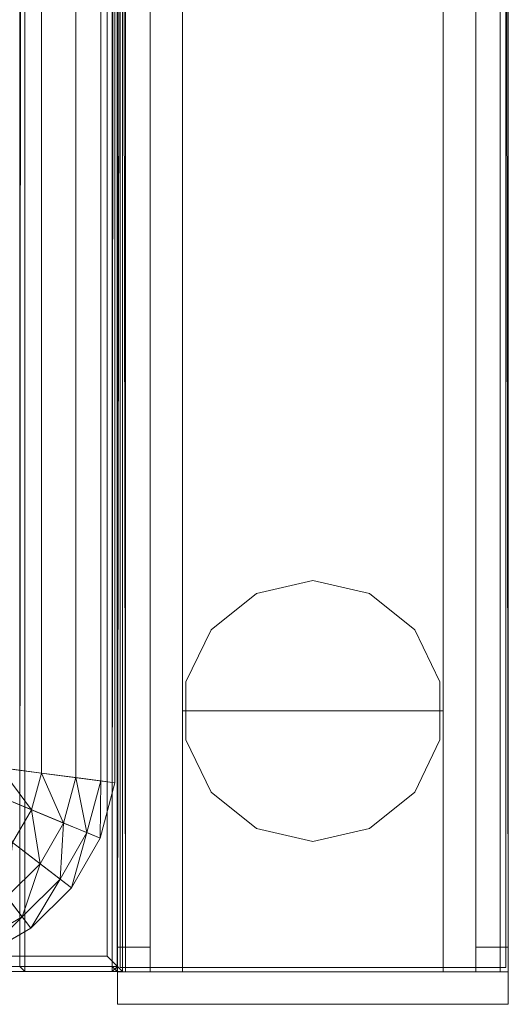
# Model space of a CAD drawing. Header units: inches. Extents: x 813 to 1305, y 19 to 194.
# Tile 477 of 656: x 1300.69 to 1304.44, y 19.48 to 27.03. Entities that reach past the tile are written whole.
import ezdxf

# ---------------------------------------------------------------- set-up
doc = ezdxf.new("R2010")
doc.units = ezdxf.units.IN
doc.header["$MEASUREMENT"] = 0
for name, color, linetype, true_color in [('CET color Grey2', 7, 'Continuous', 0x060606), ('CET color Grey59', 7, 'Continuous', 0x959796), ('CET color Grey80', 7, 'Continuous', 0xcbcdcc), ('CET color Grey98', 7, 'Continuous', 0xfafafa), ('CET color NavajoWhite4', 7, 'Continuous', 0x81775f)]:
    doc.layers.add(name, color=color, linetype=linetype, true_color=true_color)
doc.layers.add('CET Default', color=7, linetype='Continuous')

# ---------------------------------------------------------------- blocks, each defined once
blk = doc.blocks.new('*C210')
at = {"layer": 'CET color Grey98', "linetype": 'Continuous', "lineweight": 0}
for points, invisible_edges in [([(0, 3, 49.5), (0.25, 3, 49.5), (0, 3, 0.5), (0, 3, 49.5)], 2), ([(0.25, 3, 49.5), (0.25, 3, 0.5), (0, 3, 0.5), (0.25, 3, 49.5)], 4), ([(0, 0, 49.5), (0, 3, 49.5), (0, 0, 0.5), (0, 0, 49.5)], 2), ([(0, 3, 49.5), (0, 3, 0.5), (0, 0, 0.5), (0, 3, 49.5)], 4), ([(0, 0, 0.5), (0.25, 3, 0.5), (0.25, 0, 0.5), (0, 0, 0.5)], 9), ([(0, 0, 0.5), (0, 3, 0.5), (0.25, 3, 0.5), (0, 0, 0.5)], 4), ([(0.25, 3, 49.5), (0, 3, 49.5), (0, 0, 49.5), (0.25, 3, 49.5)], 4), ([(0.25, 0, 49.5), (0.25, 3, 49.5), (0, 0, 49.5), (0.25, 0, 49.5)], 2), ([(0.25, 3, 49.5), (0.25, 0, 49.5), (0.25, 3, 0.5), (0.25, 3, 49.5)], 2), ([(0.25, 0, 49.5), (0.25, 0, 0.5), (0.25, 3, 0.5), (0.25, 0, 49.5)], 4), ([(0.25, 0, 49.5), (0, 0, 49.5), (0.25, 0, 0.5), (0.25, 0, 49.5)], 2), ([(0, 0, 49.5), (0, 0, 0.5), (0.25, 0, 0.5), (0, 0, 49.5)], 4)]:
    blk.add_3dface(points, dxfattribs=dict(at, invisible_edges=invisible_edges))
blk = doc.blocks.new('*C212')
at = {"layer": 'CET Default', "linetype": 'Continuous', "lineweight": 0, "rotation": 269.9999999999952}
blk.add_blockref('*C210', (502.7222, 832.8549), dxfattribs=at)
blk = doc.blocks.new('*C275')
at = {"layer": 'CET color Grey2', "linetype": 'Continuous', "lineweight": 0}
for points, invisible_edges in [([(2, 2.5, 0.5), (0, 2.5, 0.5), (0, 2.5, 49.4213), (2, 2.5, 0.5)], 4), ([(2, 2.5, 0.5), (0, 2.5, 49.4213), (2, 2.5, 49.4213), (2, 2.5, 0.5)], 9), ([(0, 2.5, 0.5), (0, 0.5, 0.5), (0, 0.5, 49.4213), (0, 2.5, 0.5)], 4), ([(0, 2.5, 0.5), (0, 0.5, 49.4213), (0, 2.5, 49.4213), (0, 2.5, 0.5)], 9), ([(0, 2.5, 0.5), (2, 2.5, 0.5), (2, 0.5, 0.5), (0, 2.5, 0.5)], 4), ([(0, 2.5, 0.5), (2, 0.5, 0.5), (0, 0.5, 0.5), (0, 2.5, 0.5)], 9), ([(0, 0.5, 49.4213), (2, 0.5, 49.4213), (2, 2.5, 49.4213), (0, 0.5, 49.4213)], 4), ([(0, 0.5, 49.4213), (2, 2.5, 49.4213), (0, 2.5, 49.4213), (0, 0.5, 49.4213)], 9), ([(40, 2.5, 32.1525), (2, 2.5, 32.1525), (2, 2.5, 34.0275), (40, 2.5, 32.1525)], 4), ([(40, 2.5, 32.1525), (2, 2.5, 34.0275), (40, 2.5, 34.0275), (40, 2.5, 32.1525)], 9), ([(2, 2.5, 32.1525), (2, 0.5, 32.1525), (2, 0.5, 34.0275), (2, 2.5, 32.1525)], 4), ([(2, 2.5, 32.1525), (2, 0.5, 34.0275), (2, 2.5, 34.0275), (2, 2.5, 32.1525)], 9), ([(2, 2.5, 32.1525), (40, 2.5, 32.1525), (40, 0.5, 32.1525), (2, 2.5, 32.1525)], 4), ([(2, 2.5, 32.1525), (40, 0.5, 32.1525), (2, 0.5, 32.1525), (2, 2.5, 32.1525)], 9), ([(2, 0.5, 34.0275), (40, 0.5, 34.0275), (40, 2.5, 34.0275), (2, 0.5, 34.0275)], 4), ([(2, 0.5, 34.0275), (40, 2.5, 34.0275), (2, 2.5, 34.0275), (2, 0.5, 34.0275)], 9), ([(2, 0.5, 0.5), (2, 2.5, 0.5), (2, 2.5, 49.4213), (2, 0.5, 0.5)], 4), ([(2, 0.5, 0.5), (2, 2.5, 49.4213), (2, 0.5, 49.4213), (2, 0.5, 0.5)], 9), ([(40, 2.5, 48.4213), (2, 2.5, 48.4213), (2, 2.5, 49.4213), (40, 2.5, 48.4213)], 4), ([(40, 2.5, 48.4213), (2, 2.5, 49.4213), (40, 2.5, 49.4213), (40, 2.5, 48.4213)], 9), ([(2, 2.5, 48.4213), (2, 0.5, 48.4213), (2, 0.5, 49.4213), (2, 2.5, 48.4213)], 4), ([(2, 2.5, 48.4213), (2, 0.5, 49.4213), (2, 2.5, 49.4213), (2, 2.5, 48.4213)], 9), ([(2, 2.5, 48.4213), (40, 2.5, 48.4213), (40, 0.5, 48.4213), (2, 2.5, 48.4213)], 4), ([(2, 2.5, 48.4213), (40, 0.5, 48.4213), (2, 0.5, 48.4213), (2, 2.5, 48.4213)], 9), ([(2, 0.5, 49.4213), (40, 0.5, 49.4213), (40, 2.5, 49.4213), (2, 0.5, 49.4213)], 4), ([(2, 0.5, 49.4213), (40, 2.5, 49.4213), (2, 2.5, 49.4213), (2, 0.5, 49.4213)], 9), ([(40, 2.5, 8.59), (2, 2.5, 8.59), (2, 2.5, 9.59), (40, 2.5, 8.59)], 4), ([(40, 2.5, 8.59), (2, 2.5, 9.59), (40, 2.5, 9.59), (40, 2.5, 8.59)], 9), ([(2, 2.5, 8.59), (2, 0.5, 8.59), (2, 0.5, 9.59), (2, 2.5, 8.59)], 4), ([(2, 2.5, 8.59), (2, 0.5, 9.59), (2, 2.5, 9.59), (2, 2.5, 8.59)], 9), ([(2, 2.5, 8.59), (40, 2.5, 8.59), (40, 0.5, 8.59), (2, 2.5, 8.59)], 4), ([(2, 2.5, 8.59), (40, 0.5, 8.59), (2, 0.5, 8.59), (2, 2.5, 8.59)], 9), ([(2, 0.5, 9.59), (40, 0.5, 9.59), (40, 2.5, 9.59), (2, 0.5, 9.59)], 4), ([(2, 0.5, 9.59), (40, 2.5, 9.59), (2, 2.5, 9.59), (2, 0.5, 9.59)], 9), ([(40, 2.5, 0.5), (2, 2.5, 0.5), (2, 2.5, 1.5), (40, 2.5, 0.5)], 4), ([(40, 2.5, 0.5), (2, 2.5, 1.5), (40, 2.5, 1.5), (40, 2.5, 0.5)], 9), ([(2, 2.5, 0.5), (2, 0.5, 0.5), (2, 0.5, 1.5), (2, 2.5, 0.5)], 4), ([(2, 2.5, 0.5), (2, 0.5, 1.5), (2, 2.5, 1.5), (2, 2.5, 0.5)], 9), ([(2, 2.5, 0.5), (40, 2.5, 0.5), (40, 0.5, 0.5), (2, 2.5, 0.5)], 4), ([(2, 2.5, 0.5), (40, 0.5, 0.5), (2, 0.5, 0.5), (2, 2.5, 0.5)], 9), ([(2, 0.5, 1.5), (40, 0.5, 1.5), (40, 2.5, 1.5), (2, 0.5, 1.5)], 4), ([(2, 0.5, 1.5), (40, 2.5, 1.5), (2, 2.5, 1.5), (2, 0.5, 1.5)], 9), ([(1.3765, 2.2818), (1.7775, 2.4749), (3, 1.5), (1.3765, 2.2818)], 6), ([(3, 1.5, 0.5), (1.7775, 2.4749, 0.5), (1.3765, 2.2818, 0.5), (3, 1.5, 0.5)], 13), ([(1.3765, 2.2818), (1.7775, 2.4749, 0.5), (1.7775, 2.4749), (1.3765, 2.2818)], 9), ([(1.3765, 2.2818), (1.3765, 2.2818, 0.5), (1.7775, 2.4749, 0.5), (1.3765, 2.2818)], 4), ([(1.7775, 2.4749), (2.2225, 2.4749), (3, 1.5), (1.7775, 2.4749)], 6), ([(3, 1.5, 0.5), (2.2225, 2.4749, 0.5), (1.7775, 2.4749, 0.5), (3, 1.5, 0.5)], 13), ([(1.7775, 2.4749), (2.2225, 2.4749, 0.5), (2.2225, 2.4749), (1.7775, 2.4749)], 9), ([(1.7775, 2.4749), (1.7775, 2.4749, 0.5), (2.2225, 2.4749, 0.5), (1.7775, 2.4749)], 4), ([(2.2225, 2.4749), (2.6235, 2.2818), (3, 1.5), (2.2225, 2.4749)], 6), ([(3, 1.5, 0.5), (2.6235, 2.2818, 0.5), (2.2225, 2.4749, 0.5), (3, 1.5, 0.5)], 13), ([(2.2225, 2.4749), (2.6235, 2.2818, 0.5), (2.6235, 2.2818), (2.2225, 2.4749)], 9), ([(2.2225, 2.4749), (2.2225, 2.4749, 0.5), (2.6235, 2.2818, 0.5), (2.2225, 2.4749)], 4), ([(1.099, 1.9339), (1.3765, 2.2818), (3, 1.5), (1.099, 1.9339)], 6), ([(3, 1.5, 0.5), (1.3765, 2.2818, 0.5), (1.099, 1.9339, 0.5), (3, 1.5, 0.5)], 13), ([(1.099, 1.9339), (1.3765, 2.2818, 0.5), (1.3765, 2.2818), (1.099, 1.9339)], 9), ([(1.099, 1.9339), (1.099, 1.9339, 0.5), (1.3765, 2.2818, 0.5), (1.099, 1.9339)], 4), ([(2.6235, 2.2818), (2.901, 1.9339), (3, 1.5), (2.6235, 2.2818)], 4), ([(3, 1.5, 0.5), (2.901, 1.9339, 0.5), (2.6235, 2.2818, 0.5), (3, 1.5, 0.5)], 4), ([(2.6235, 2.2818), (2.901, 1.9339, 0.5), (2.901, 1.9339), (2.6235, 2.2818)], 9), ([(2.6235, 2.2818), (2.6235, 2.2818, 0.5), (2.901, 1.9339, 0.5), (2.6235, 2.2818)], 4), ([(1, 1.5), (1.099, 1.9339), (3, 1.5), (1, 1.5)], 6), ([(3, 1.5, 0.5), (1.099, 1.9339, 0.5), (1, 1.5, 0.5), (3, 1.5, 0.5)], 13), ([(1, 1.5), (1.099, 1.9339, 0.5), (1.099, 1.9339), (1, 1.5)], 9), ([(1, 1.5), (1, 1.5, 0.5), (1.099, 1.9339, 0.5), (1, 1.5)], 4), ([(2.901, 1.9339), (3, 1.5, 0.5), (3, 1.5), (2.901, 1.9339)], 9), ([(2.901, 1.9339), (2.901, 1.9339, 0.5), (3, 1.5, 0.5), (2.901, 1.9339)], 4), ([(1.099, 1.0661), (1, 1.5), (3, 1.5), (1.099, 1.0661)], 6), ([(3, 1.5, 0.5), (1, 1.5, 0.5), (1.099, 1.0661, 0.5), (3, 1.5, 0.5)], 13), ([(1.099, 1.0661), (1, 1.5, 0.5), (1, 1.5), (1.099, 1.0661)], 9), ([(1.099, 1.0661), (1.099, 1.0661, 0.5), (1, 1.5, 0.5), (1.099, 1.0661)], 4), ([(1.3765, 0.7182), (1.099, 1.0661), (3, 1.5), (1.3765, 0.7182)], 6), ([(3, 1.5, 0.5), (1.099, 1.0661, 0.5), (1.3765, 0.7182, 0.5), (3, 1.5, 0.5)], 13), ([(1.7775, 0.5251), (1.3765, 0.7182), (3, 1.5), (1.7775, 0.5251)], 6), ([(3, 1.5, 0.5), (1.3765, 0.7182, 0.5), (1.7775, 0.5251, 0.5), (3, 1.5, 0.5)], 13), ([(2.2225, 0.5251), (1.7775, 0.5251), (3, 1.5), (2.2225, 0.5251)], 6), ([(3, 1.5, 0.5), (1.7775, 0.5251, 0.5), (2.2225, 0.5251, 0.5), (3, 1.5, 0.5)], 13), ([(2.6235, 0.7182), (2.2225, 0.5251), (3, 1.5), (2.6235, 0.7182)], 6), ([(3, 1.5, 0.5), (2.2225, 0.5251, 0.5), (2.6235, 0.7182, 0.5), (3, 1.5, 0.5)], 13), ([(2.901, 1.0661), (2.6235, 0.7182), (3, 1.5), (2.901, 1.0661)], 2), ([(3, 1.5, 0.5), (2.6235, 0.7182, 0.5), (2.901, 1.0661, 0.5), (3, 1.5, 0.5)], 9), ([(3, 1.5), (3, 1.5, 0.5), (2.901, 1.0661, 0.5), (3, 1.5)], 4), ([(3, 1.5), (2.901, 1.0661, 0.5), (2.901, 1.0661), (3, 1.5)], 9), ([(1.3765, 0.7182), (1.099, 1.0661, 0.5), (1.099, 1.0661), (1.3765, 0.7182)], 9), ([(1.3765, 0.7182), (1.3765, 0.7182, 0.5), (1.099, 1.0661, 0.5), (1.3765, 0.7182)], 4), ([(2.901, 1.0661), (2.6235, 0.7182, 0.5), (2.6235, 0.7182), (2.901, 1.0661)], 9), ([(2.901, 1.0661), (2.901, 1.0661, 0.5), (2.6235, 0.7182, 0.5), (2.901, 1.0661)], 4), ([(1.7775, 0.5251), (1.3765, 0.7182, 0.5), (1.3765, 0.7182), (1.7775, 0.5251)], 9), ([(1.7775, 0.5251), (1.7775, 0.5251, 0.5), (1.3765, 0.7182, 0.5), (1.7775, 0.5251)], 4), ([(2.6235, 0.7182), (2.2225, 0.5251, 0.5), (2.2225, 0.5251), (2.6235, 0.7182)], 9), ([(2.6235, 0.7182), (2.6235, 0.7182, 0.5), (2.2225, 0.5251, 0.5), (2.6235, 0.7182)], 4), ([(0, 0.5, 0.5), (2, 0.5, 0.5), (2, 0.5, 49.4213), (0, 0.5, 0.5)], 4), ([(0, 0.5, 0.5), (2, 0.5, 49.4213), (0, 0.5, 49.4213), (0, 0.5, 0.5)], 9), ([(2.2225, 0.5251), (1.7775, 0.5251, 0.5), (1.7775, 0.5251), (2.2225, 0.5251)], 9), ([(2.2225, 0.5251), (2.2225, 0.5251, 0.5), (1.7775, 0.5251, 0.5), (2.2225, 0.5251)], 4), ([(2, 0.5, 32.1525), (40, 0.5, 32.1525), (40, 0.5, 34.0275), (2, 0.5, 32.1525)], 4), ([(2, 0.5, 32.1525), (40, 0.5, 34.0275), (2, 0.5, 34.0275), (2, 0.5, 32.1525)], 9), ([(2, 0.5, 48.4213), (40, 0.5, 48.4213), (40, 0.5, 49.4213), (2, 0.5, 48.4213)], 4), ([(2, 0.5, 48.4213), (40, 0.5, 49.4213), (2, 0.5, 49.4213), (2, 0.5, 48.4213)], 9), ([(2, 0.5, 8.59), (40, 0.5, 8.59), (40, 0.5, 9.59), (2, 0.5, 8.59)], 4), ([(2, 0.5, 8.59), (40, 0.5, 9.59), (2, 0.5, 9.59), (2, 0.5, 8.59)], 9), ([(2, 0.5, 0.5), (40, 0.5, 0.5), (40, 0.5, 1.5), (2, 0.5, 0.5)], 4), ([(2, 0.5, 0.5), (40, 0.5, 1.5), (2, 0.5, 1.5), (2, 0.5, 0.5)], 9)]:
    blk.add_3dface(points, dxfattribs=dict(at, invisible_edges=invisible_edges))
at = {"layer": 'CET color Grey98', "linetype": 'Continuous', "lineweight": 0}
for points, invisible_edges in [([(42, 3, 0.5625), (0, 3, 0.5625), (0, 3, 0.8675), (42, 3, 0.5625)], 4), ([(42, 3, 0.5625), (0, 3, 0.8675), (42, 3, 0.8675), (42, 3, 0.5625)], 9), ([(42, 3, 0.8675), (0, 3, 0.8675), (0, 2.9375, 0.93), (42, 3, 0.8675)], 4), ([(42, 3, 0.8675), (0, 2.9375, 0.93), (42, 2.9375, 0.93), (42, 3, 0.8675)], 9), ([(0.1875, 3, 1.1525), (0.1875, 2.9375, 1.09), (0.1875, 2.75, 1.09), (0.1875, 3, 1.1525)], 4), ([(0.1875, 3, 32.9025), (0.1875, 3, 1.1525), (0.1875, 2.75, 1.09), (0.1875, 3, 32.9025)], 6), ([(0.1875, 2.9375, 32.965), (0.1875, 3, 32.9025), (0.1875, 2.75, 1.09), (0.1875, 2.9375, 32.965)], 6), ([(41.8125, 3, 1.1525), (0.1875, 3, 32.9025), (41.8125, 3, 32.9025), (41.8125, 3, 1.1525)], 9), ([(41.8125, 3, 1.1525), (0.1875, 3, 1.1525), (0.1875, 3, 32.9025), (41.8125, 3, 1.1525)], 4), ([(0.1875, 3, 33.1525), (0.1875, 2.9375, 33.09), (0.1875, 2.75, 33.09), (0.1875, 3, 33.1525)], 4), ([(0.1875, 3, 48.9025), (0.1875, 3, 33.1525), (0.1875, 2.75, 33.09), (0.1875, 3, 48.9025)], 6), ([(0.1875, 2.9375, 48.965), (0.1875, 3, 48.9025), (0.1875, 2.75, 33.09), (0.1875, 2.9375, 48.965)], 6), ([(41.8125, 3, 33.1525), (0.1875, 3, 48.9025), (41.8125, 3, 48.9025), (41.8125, 3, 33.1525)], 9), ([(41.8125, 3, 33.1525), (0.1875, 3, 33.1525), (0.1875, 3, 48.9025), (41.8125, 3, 33.1525)], 4), ([(42, 2.9375, 0.93), (0, 2.9375, 0.93), (0, 2.75, 0.93), (42, 2.9375, 0.93)], 4), ([(42, 2.9375, 0.93), (0, 2.75, 0.93), (42, 2.75, 0.93), (42, 2.9375, 0.93)], 9), ([(42, 2.75, 0.5), (0, 2.75, 0.5), (0, 2.9375, 0.5), (42, 2.75, 0.5)], 4), ([(42, 2.75, 0.5), (0, 2.9375, 0.5), (42, 2.9375, 0.5), (42, 2.75, 0.5)], 9), ([(0.1875, 2.75, 32.965), (0.1875, 2.9375, 32.965), (0.1875, 2.75, 1.09), (0.1875, 2.75, 32.965)], 2), ([(41.8125, 2.75, 1.09), (0.1875, 2.9375, 1.09), (41.8125, 2.9375, 1.09), (41.8125, 2.75, 1.09)], 9), ([(41.8125, 2.75, 1.09), (0.1875, 2.75, 1.09), (0.1875, 2.9375, 1.09), (41.8125, 2.75, 1.09)], 4), ([(41.8125, 2.9375, 32.965), (0.1875, 2.75, 32.965), (41.8125, 2.75, 32.965), (41.8125, 2.9375, 32.965)], 9), ([(41.8125, 2.9375, 32.965), (0.1875, 2.9375, 32.965), (0.1875, 2.75, 32.965), (41.8125, 2.9375, 32.965)], 4), ([(0.1875, 2.75, 48.965), (0.1875, 2.9375, 48.965), (0.1875, 2.75, 33.09), (0.1875, 2.75, 48.965)], 2), ([(41.8125, 2.75, 33.09), (0.1875, 2.9375, 33.09), (41.8125, 2.9375, 33.09), (41.8125, 2.75, 33.09)], 9), ([(41.8125, 2.75, 33.09), (0.1875, 2.75, 33.09), (0.1875, 2.9375, 33.09), (41.8125, 2.75, 33.09)], 4), ([(41.8125, 2.9375, 48.965), (0.1875, 2.75, 48.965), (41.8125, 2.75, 48.965), (41.8125, 2.9375, 48.965)], 9), ([(41.8125, 2.9375, 48.965), (0.1875, 2.9375, 48.965), (0.1875, 2.75, 48.965), (41.8125, 2.9375, 48.965)], 4), ([(42, 2.75, 0.93), (0, 2.75, 0.93), (0, 2.75, 0.5), (42, 2.75, 0.93)], 4), ([(42, 2.75, 0.93), (0, 2.75, 0.5), (42, 2.75, 0.5), (42, 2.75, 0.93)], 9), ([(41.8125, 2.75, 32.965), (0.1875, 2.75, 1.09), (41.8125, 2.75, 1.09), (41.8125, 2.75, 32.965)], 9), ([(41.8125, 2.75, 32.965), (0.1875, 2.75, 32.965), (0.1875, 2.75, 1.09), (41.8125, 2.75, 32.965)], 4), ([(41.8125, 2.75, 48.965), (0.1875, 2.75, 33.09), (41.8125, 2.75, 33.09), (41.8125, 2.75, 48.965)], 9), ([(41.8125, 2.75, 48.965), (0.1875, 2.75, 48.965), (0.1875, 2.75, 33.09), (41.8125, 2.75, 48.965)], 4), ([(0, 0.0625, 0.93), (42, 0.0625, 0.93), (42, 0.25, 0.93), (0, 0.0625, 0.93)], 4), ([(0, 0.0625, 0.93), (42, 0.25, 0.93), (0, 0.25, 0.93), (0, 0.0625, 0.93)], 9), ([(0, 0.25, 0.93), (42, 0.25, 0.93), (42, 0.25, 0.5), (0, 0.25, 0.93)], 4), ([(0, 0.25, 0.93), (42, 0.25, 0.5), (0, 0.25, 0.5), (0, 0.25, 0.93)], 9), ([(0, 0.25, 0.5), (42, 0.25, 0.5), (42, 0.0625, 0.5), (0, 0.25, 0.5)], 4), ([(0, 0.25, 0.5), (42, 0.0625, 0.5), (0, 0.0625, 0.5), (0, 0.25, 0.5)], 9), ([(0.1875, 0.25, 1.09), (0.1875, 0.0625, 32.965), (0.1875, 0.25, 32.965), (0.1875, 0.25, 1.09)], 9), ([(0.1875, 0.25, 1.09), (0.1875, 0, 32.9025), (0.1875, 0.0625, 32.965), (0.1875, 0.25, 1.09)], 13), ([(0.1875, 0.25, 1.09), (0.1875, 0, 1.1525), (0.1875, 0, 32.9025), (0.1875, 0.25, 1.09)], 13), ([(0.1875, 0.25, 1.09), (0.1875, 0.0625, 1.09), (0.1875, 0, 1.1525), (0.1875, 0.25, 1.09)], 4), ([(0.1875, 0.25, 1.09), (41.8125, 0.0625, 1.09), (0.1875, 0.0625, 1.09), (0.1875, 0.25, 1.09)], 9), ([(0.1875, 0.25, 1.09), (41.8125, 0.25, 1.09), (41.8125, 0.0625, 1.09), (0.1875, 0.25, 1.09)], 4), ([(0.1875, 0.0625, 32.965), (41.8125, 0.25, 32.965), (0.1875, 0.25, 32.965), (0.1875, 0.0625, 32.965)], 9), ([(0.1875, 0.0625, 32.965), (41.8125, 0.0625, 32.965), (41.8125, 0.25, 32.965), (0.1875, 0.0625, 32.965)], 4), ([(0.1875, 0.25, 32.965), (41.8125, 0.25, 1.09), (0.1875, 0.25, 1.09), (0.1875, 0.25, 32.965)], 9), ([(0.1875, 0.25, 32.965), (41.8125, 0.25, 32.965), (41.8125, 0.25, 1.09), (0.1875, 0.25, 32.965)], 4), ([(0.1875, 0.25, 33.09), (0.1875, 0.0625, 48.965), (0.1875, 0.25, 48.965), (0.1875, 0.25, 33.09)], 9), ([(0.1875, 0.25, 33.09), (0.1875, 0, 48.9025), (0.1875, 0.0625, 48.965), (0.1875, 0.25, 33.09)], 13), ([(0.1875, 0.25, 33.09), (0.1875, 0, 33.1525), (0.1875, 0, 48.9025), (0.1875, 0.25, 33.09)], 13), ([(0.1875, 0.25, 33.09), (0.1875, 0.0625, 33.09), (0.1875, 0, 33.1525), (0.1875, 0.25, 33.09)], 4), ([(0.1875, 0.25, 33.09), (41.8125, 0.0625, 33.09), (0.1875, 0.0625, 33.09), (0.1875, 0.25, 33.09)], 9), ([(0.1875, 0.25, 33.09), (41.8125, 0.25, 33.09), (41.8125, 0.0625, 33.09), (0.1875, 0.25, 33.09)], 4), ([(0.1875, 0.0625, 48.965), (41.8125, 0.25, 48.965), (0.1875, 0.25, 48.965), (0.1875, 0.0625, 48.965)], 9), ([(0.1875, 0.0625, 48.965), (41.8125, 0.0625, 48.965), (41.8125, 0.25, 48.965), (0.1875, 0.0625, 48.965)], 4), ([(0.1875, 0.25, 48.965), (41.8125, 0.25, 33.09), (0.1875, 0.25, 33.09), (0.1875, 0.25, 48.965)], 9), ([(0.1875, 0.25, 48.965), (41.8125, 0.25, 48.965), (41.8125, 0.25, 33.09), (0.1875, 0.25, 48.965)], 4), ([(0, 0, 0.8675), (42, 0, 0.8675), (42, 0.0625, 0.93), (0, 0, 0.8675)], 4), ([(0, 0, 0.8675), (42, 0.0625, 0.93), (0, 0.0625, 0.93), (0, 0, 0.8675)], 9), ([(0, 0.0625, 0.5), (42, 0.0625, 0.5), (42, 0, 0.5625), (0, 0.0625, 0.5)], 4), ([(0, 0.0625, 0.5), (42, 0, 0.5625), (0, 0, 0.5625), (0, 0.0625, 0.5)], 9), ([(0, 0, 0.5625), (42, 0, 0.5625), (42, 0, 0.8675), (0, 0, 0.5625)], 4), ([(0, 0, 0.5625), (42, 0, 0.8675), (0, 0, 0.8675), (0, 0, 0.5625)], 9), ([(0.1875, 0.0625, 1.09), (41.8125, 0, 1.1525), (0.1875, 0, 1.1525), (0.1875, 0.0625, 1.09)], 9), ([(0.1875, 0.0625, 1.09), (41.8125, 0.0625, 1.09), (41.8125, 0, 1.1525), (0.1875, 0.0625, 1.09)], 4), ([(0.1875, 0, 32.9025), (41.8125, 0.0625, 32.965), (0.1875, 0.0625, 32.965), (0.1875, 0, 32.9025)], 9), ([(0.1875, 0, 32.9025), (41.8125, 0, 32.9025), (41.8125, 0.0625, 32.965), (0.1875, 0, 32.9025)], 4), ([(0.1875, 0.0625, 33.09), (41.8125, 0, 33.1525), (0.1875, 0, 33.1525), (0.1875, 0.0625, 33.09)], 9), ([(0.1875, 0.0625, 33.09), (41.8125, 0.0625, 33.09), (41.8125, 0, 33.1525), (0.1875, 0.0625, 33.09)], 4), ([(0.1875, 0, 1.1525), (41.8125, 0, 32.9025), (0.1875, 0, 32.9025), (0.1875, 0, 1.1525)], 9), ([(0.1875, 0, 1.1525), (41.8125, 0, 1.1525), (41.8125, 0, 32.9025), (0.1875, 0, 1.1525)], 4), ([(0.1875, 0, 33.1525), (41.8125, 0, 48.9025), (0.1875, 0, 48.9025), (0.1875, 0, 33.1525)], 9), ([(0.1875, 0, 33.1525), (41.8125, 0, 33.1525), (41.8125, 0, 48.9025), (0.1875, 0, 33.1525)], 4)]:
    blk.add_3dface(points, dxfattribs=dict(at, invisible_edges=invisible_edges))
for points in [[(42, 2.9375, 0.5), (0, 2.9375, 0.5), (0, 3, 0.5625), (42, 2.9375, 0.5)], [(42, 2.9375, 0.5), (0, 3, 0.5625), (42, 3, 0.5625), (42, 2.9375, 0.5)], [(41.8125, 2.9375, 1.09), (0.1875, 3, 1.1525), (41.8125, 3, 1.1525), (41.8125, 2.9375, 1.09)], [(41.8125, 2.9375, 1.09), (0.1875, 2.9375, 1.09), (0.1875, 3, 1.1525), (41.8125, 2.9375, 1.09)], [(41.8125, 3, 32.9025), (0.1875, 2.9375, 32.965), (41.8125, 2.9375, 32.965), (41.8125, 3, 32.9025)], [(41.8125, 3, 32.9025), (0.1875, 3, 32.9025), (0.1875, 2.9375, 32.965), (41.8125, 3, 32.9025)], [(41.8125, 2.9375, 33.09), (0.1875, 3, 33.1525), (41.8125, 3, 33.1525), (41.8125, 2.9375, 33.09)], [(41.8125, 2.9375, 33.09), (0.1875, 2.9375, 33.09), (0.1875, 3, 33.1525), (41.8125, 2.9375, 33.09)], [(41.8125, 3, 48.9025), (0.1875, 2.9375, 48.965), (41.8125, 2.9375, 48.965), (41.8125, 3, 48.9025)], [(41.8125, 3, 48.9025), (0.1875, 3, 48.9025), (0.1875, 2.9375, 48.965), (41.8125, 3, 48.9025)], [(0.1875, 0, 48.9025), (41.8125, 0.0625, 48.965), (0.1875, 0.0625, 48.965), (0.1875, 0, 48.9025)], [(0.1875, 0, 48.9025), (41.8125, 0, 48.9025), (41.8125, 0.0625, 48.965), (0.1875, 0, 48.9025)]]:
    blk.add_3dface(points, dxfattribs=at)
blk = doc.blocks.new('*C290')
at = {"layer": 'CET Default', "linetype": 'Continuous', "lineweight": 0, "rotation": 89.99999999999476}
blk.add_blockref('*C275', (505.7222, 832.8549), dxfattribs=at)
blk = doc.blocks.new('*C301')
at = {"layer": 'CET color Grey98', "linetype": 'Continuous', "lineweight": 0}
for points, invisible_edges in [([(-41.9687, 0.0197, 49.5), (41.9688, 0.0197, 49.5), (41.9688, 2.9803, 49.5), (-41.9687, 0.0197, 49.5)], 4), ([(-41.9687, 0.0197, 49.5), (41.9688, 2.9803, 49.5), (-41.9687, 2.9803, 49.5), (-41.9687, 0.0197, 49.5)], 9), ([(-41.9687, 2.9803, 49.5), (41.9688, 2.9803, 49.5), (41.9688, 2.9803, 49.25), (-41.9687, 2.9803, 49.5)], 4), ([(-41.9687, 2.9803, 49.5), (41.9688, 2.9803, 49.25), (-41.9687, 2.9803, 49.25), (-41.9687, 2.9803, 49.5)], 9), ([(-41.9687, 2.9803, 49.25), (41.9688, 2.9803, 49.25), (41.9688, 0.0197, 49.25), (-41.9687, 2.9803, 49.25)], 4), ([(-41.9687, 2.9803, 49.25), (41.9688, 0.0197, 49.25), (-41.9687, 0.0197, 49.25), (-41.9687, 2.9803, 49.25)], 9), ([(-41.9687, 0.0197, 49.25), (41.9688, 0.0197, 49.25), (41.9688, 0.0197, 49.5), (-41.9687, 0.0197, 49.25)], 4), ([(-41.9687, 0.0197, 49.25), (41.9688, 0.0197, 49.5), (-41.9687, 0.0197, 49.5), (-41.9687, 0.0197, 49.25)], 9)]:
    blk.add_3dface(points, dxfattribs=dict(at, invisible_edges=invisible_edges))
blk = doc.blocks.new('*C293')
at = {"layer": 'CET Default', "linetype": 'Continuous', "lineweight": 0, "rotation": 89.99999999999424}
blk.add_blockref('*C301', (505.7222, 874.8549), dxfattribs=at)
blk = doc.blocks.new('*C260')
at = {"layer": 'CET color Grey80', "linetype": 'Continuous', "lineweight": 0}
for points, invisible_edges in [([(0.001, 15.92, 27.964), (59.959, 15.92, 27.964), (59.919, 15.96, 27.924), (0.001, 15.92, 27.964)], 4), ([(0.001, 15.92, 27.964), (59.919, 15.96, 27.924), (0.041, 15.96, 27.924), (0.001, 15.92, 27.964)], 9), ([(0.041, 15.919, 1.34), (59.959, 15.959, 1.3), (0.001, 15.959, 1.3), (0.041, 15.919, 1.34)], 9), ([(0.001, 15.959, 1.3), (59.959, 15.959, 1.3), (59.959, 15.959, 0.63), (0.001, 15.959, 1.3)], 4), ([(0.001, 15.959, 1.3), (59.959, 15.959, 0.63), (0.001, 15.959, 0.63), (0.001, 15.959, 1.3)], 9), ([(0.001, 15.959, 0.63), (59.959, 15.959, 0.63), (59.919, 15.919, 0.59), (0.001, 15.959, 0.63)], 4), ([(0.001, 15.959, 0.63), (59.919, 15.919, 0.59), (0.041, 15.919, 0.59), (0.001, 15.959, 0.63)], 9), ([(0.041, 15.96, 1.381), (59.919, 15.96, 27.924), (59.919, 15.96, 1.381), (0.041, 15.96, 1.381)], 9), ([(0.041, 15.96, 1.381), (0.041, 15.96, 27.924), (59.919, 15.96, 27.924), (0.041, 15.96, 1.381)], 4), ([(0.041, 15.96, 27.924), (59.919, 15.96, 27.924), (59.919, 15.21, 27.924), (0.041, 15.96, 27.924)], 4), ([(0.041, 15.96, 27.924), (59.919, 15.21, 27.924), (0.041, 15.21, 27.924), (0.041, 15.96, 27.924)], 9), ([(59.919, 15.96, 1.381), (0.041, 15.96, 1.381), (0.041, 15.21, 1.381), (59.919, 15.96, 1.381)], 4), ([(59.919, 15.96, 1.381), (0.041, 15.21, 1.381), (59.919, 15.21, 1.381), (59.919, 15.96, 1.381)], 9), ([(0.041, 15.919, 1.34), (59.919, 15.919, 1.34), (59.959, 15.959, 1.3), (0.041, 15.919, 1.34)], 4), ([(59.919, 15.96, 27.924), (59.919, 15.96, 1.381), (59.919, 15.21, 1.381), (59.919, 15.96, 27.924)], 4), ([(59.919, 15.96, 27.924), (59.919, 15.21, 1.381), (59.919, 15.21, 27.924), (59.919, 15.96, 27.924)], 9), ([(59.959, 15.92, 27.964), (59.959, 15.92, 1.341), (59.919, 15.96, 1.381), (59.959, 15.92, 27.964)], 4), ([(59.959, 15.92, 27.964), (59.919, 15.96, 1.381), (59.919, 15.96, 27.924), (59.959, 15.92, 27.964)], 9), ([(59.919, 15.919, 1.34), (59.959, 0.001, 1.3), (59.959, 15.959, 1.3), (59.919, 15.919, 1.34)], 9), ([(59.959, 15.959, 0.63), (59.959, 0.001, 0.63), (59.919, 0.041, 0.59), (59.959, 15.959, 0.63)], 4), ([(59.959, 15.959, 0.63), (59.919, 0.041, 0.59), (59.919, 15.919, 0.59), (59.959, 15.959, 0.63)], 9), ([(59.959, 15.959, 1.3), (59.959, 0.001, 1.3), (59.959, 0.001, 0.63), (59.959, 15.959, 1.3)], 4), ([(59.959, 15.959, 1.3), (59.959, 0.001, 0.63), (59.959, 15.959, 0.63), (59.959, 15.959, 1.3)], 9), ([(0.001, 15.25, 27.964), (59.959, 15.25, 27.964), (59.959, 15.92, 27.964), (0.001, 15.25, 27.964)], 4), ([(0.001, 15.25, 27.964), (59.959, 15.92, 27.964), (0.001, 15.92, 27.964), (0.001, 15.25, 27.964)], 9), ([(59.959, 15.25, 1.341), (0.001, 15.25, 1.341), (0.001, 15.92, 1.341), (59.959, 15.25, 1.341)], 4), ([(59.959, 15.25, 1.341), (0.001, 15.92, 1.341), (59.959, 15.92, 1.341), (59.959, 15.25, 1.341)], 9), ([(0.041, 0.041, 1.34), (59.919, 0.041, 1.34), (59.919, 15.919, 1.34), (0.041, 0.041, 1.34)], 4), ([(0.041, 0.041, 1.34), (59.919, 15.919, 1.34), (0.041, 15.919, 1.34), (0.041, 0.041, 1.34)], 9), ([(0.041, 0.041, 0.59), (59.919, 15.919, 0.59), (59.919, 0.041, 0.59), (0.041, 0.041, 0.59)], 9), ([(0.041, 0.041, 0.59), (0.041, 15.919, 0.59), (59.919, 15.919, 0.59), (0.041, 0.041, 0.59)], 4), ([(0.041, 15.919, 0.59), (59.919, 15.919, 0.59), (59.919, 15.919, 1.34), (0.041, 15.919, 0.59)], 4), ([(0.041, 15.919, 0.59), (59.919, 15.919, 1.34), (0.041, 15.919, 1.34), (0.041, 15.919, 0.59)], 9), ([(59.919, 15.919, 0.59), (59.919, 0.041, 0.59), (59.919, 0.041, 1.34), (59.919, 15.919, 0.59)], 4), ([(59.919, 15.919, 0.59), (59.919, 0.041, 1.34), (59.919, 15.919, 1.34), (59.919, 15.919, 0.59)], 9), ([(59.919, 15.919, 1.34), (59.919, 0.041, 1.34), (59.959, 0.001, 1.3), (59.919, 15.919, 1.34)], 4), ([(59.959, 15.25, 27.964), (59.959, 15.25, 1.341), (59.959, 15.92, 1.341), (59.959, 15.25, 27.964)], 4), ([(59.959, 15.25, 27.964), (59.959, 15.92, 1.341), (59.959, 15.92, 27.964), (59.959, 15.25, 27.964)], 9), ([(0.041, 15.21, 27.924), (59.959, 15.25, 27.964), (0.001, 15.25, 27.964), (0.041, 15.21, 27.924)], 9), ([(0.041, 15.21, 27.924), (59.919, 15.21, 27.924), (59.959, 15.25, 27.964), (0.041, 15.21, 27.924)], 4), ([(0.041, 15.21, 1.381), (59.919, 15.21, 1.381), (59.919, 15.21, 27.924), (0.041, 15.21, 1.381)], 4), ([(0.041, 15.21, 1.381), (59.919, 15.21, 27.924), (0.041, 15.21, 27.924), (0.041, 15.21, 1.381)], 9), ([(59.919, 15.21, 27.924), (59.919, 15.21, 1.381), (59.959, 15.25, 1.341), (59.919, 15.21, 27.924)], 4), ([(59.919, 15.21, 27.924), (59.959, 15.25, 1.341), (59.959, 15.25, 27.964), (59.919, 15.21, 27.924)], 9)]:
    blk.add_3dface(points, dxfattribs=dict(at, invisible_edges=invisible_edges))
for points in [[(59.959, 15.92, 1.341), (0.001, 15.92, 1.341), (0.041, 15.96, 1.381), (59.959, 15.92, 1.341)], [(59.959, 15.92, 1.341), (0.041, 15.96, 1.381), (59.919, 15.96, 1.381), (59.959, 15.92, 1.341)], [(59.919, 15.21, 1.381), (0.041, 15.21, 1.381), (0.001, 15.25, 1.341), (59.919, 15.21, 1.381)], [(59.919, 15.21, 1.381), (0.001, 15.25, 1.341), (59.959, 15.25, 1.341), (59.919, 15.21, 1.381)]]:
    blk.add_3dface(points, dxfattribs=at)
blk = doc.blocks.new('*C254')
at = {"layer": 'CET Default', "linetype": 'Continuous', "lineweight": 0, "rotation": 269.9999999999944}
blk.add_blockref('*C260', (486.7622, 892.8149), dxfattribs=at)
blk = doc.blocks.new('*C257')
at = {"layer": 'CET color Grey80', "linetype": 'Continuous', "lineweight": 0}
for points, invisible_edges in [([(0.1191, 15.8809, 1.125), (59.969, 15.999, 1.0069), (0.001, 15.999, 1.0069), (0.1191, 15.8809, 1.125)], 9), ([(0.001, 15.999, 1.0069), (59.969, 15.999, 1.0069), (59.969, 15.999, 0.1181), (0.001, 15.999, 1.0069)], 4), ([(0.001, 15.999, 1.0069), (59.969, 15.999, 0.1181), (0.001, 15.999, 0.1181), (0.001, 15.999, 1.0069)], 9), ([(0.001, 15.999, 0.1181), (59.969, 15.999, 0.1181), (59.8509, 15.8809), (0.001, 15.999, 0.1181)], 4), ([(0.001, 15.999, 0.1181), (59.8509, 15.8809), (0.1191, 15.8809), (0.001, 15.999, 0.1181)], 9), ([(0.1191, 15.8809, 1.125), (59.8509, 15.8809, 1.125), (59.969, 15.999, 1.0069), (0.1191, 15.8809, 1.125)], 4), ([(59.8509, 15.8809, 1.125), (59.969, 0.001, 1.0069), (59.969, 15.999, 1.0069), (59.8509, 15.8809, 1.125)], 9), ([(59.969, 15.999, 0.1181), (59.969, 0.001, 0.1181), (59.8509, 0.1191), (59.969, 15.999, 0.1181)], 4), ([(59.969, 15.999, 0.1181), (59.8509, 0.1191), (59.8509, 15.8809), (59.969, 15.999, 0.1181)], 9), ([(59.969, 15.999, 1.0069), (59.969, 0.001, 1.0069), (59.969, 0.001, 0.1181), (59.969, 15.999, 1.0069)], 4), ([(59.969, 15.999, 1.0069), (59.969, 0.001, 0.1181), (59.969, 15.999, 0.1181), (59.969, 15.999, 1.0069)], 9), ([(0.1191, 0.1191, 1.125), (59.8509, 0.1191, 1.125), (59.8509, 15.8809, 1.125), (0.1191, 0.1191, 1.125)], 4), ([(0.1191, 0.1191, 1.125), (59.8509, 15.8809, 1.125), (0.1191, 15.8809, 1.125), (0.1191, 0.1191, 1.125)], 9), ([(0.1191, 15.8809), (59.8509, 15.8809), (59.8509, 15.8809, 1.125), (0.1191, 15.8809)], 4), ([(0.1191, 15.8809), (59.8509, 15.8809, 1.125), (0.1191, 15.8809, 1.125), (0.1191, 15.8809)], 9), ([(59.8509, 15.8809), (59.8509, 0.1191), (59.8509, 0.1191, 1.125), (59.8509, 15.8809)], 4), ([(59.8509, 15.8809), (59.8509, 0.1191, 1.125), (59.8509, 15.8809, 1.125), (59.8509, 15.8809)], 9), ([(59.8509, 15.8809, 1.125), (59.8509, 0.1191, 1.125), (59.969, 0.001, 1.0069), (59.8509, 15.8809, 1.125)], 4)]:
    blk.add_3dface(points, dxfattribs=dict(at, invisible_edges=invisible_edges))
at = {"layer": 'CET color NavajoWhite4', "linetype": 'Continuous', "lineweight": 0}
for points, invisible_edges in [([(0.1191, 0.1191), (59.8509, 15.8809), (59.8509, 0.1191), (0.1191, 0.1191)], 9), ([(0.1191, 0.1191), (0.1191, 15.8809), (59.8509, 15.8809), (0.1191, 0.1191)], 4)]:
    blk.add_3dface(points, dxfattribs=dict(at, invisible_edges=invisible_edges))
blk = doc.blocks.new('*C287')
at = {"layer": 'CET Default', "linetype": 'Continuous', "lineweight": 0, "rotation": 269.999999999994}
blk.add_blockref('*C257', (486.7622, 892.8249, 27.965), dxfattribs=at)
blk = doc.blocks.new('*C170')
at = {"layer": 'CET color Grey59', "linetype": 'Continuous', "lineweight": 0}
for points, invisible_edges in [([(27.4991, 13.465), (0.856, 13.465), (0.6441, 15.075), (27.4991, 13.465)], 4), ([(27.4991, 13.465), (0.6441, 15.075), (27.711, 15.075), (27.4991, 13.465)], 9), ([(27.711, 15.075), (0.6441, 15.075), (0.6584, 14.9662, 0.3552), (27.711, 15.075)], 4), ([(27.711, 15.075), (0.6584, 14.9662, 0.3552), (27.6967, 14.9662, 0.3552), (27.711, 15.075)], 9), ([(27.514, 13.461), (27.4991, 13.465), (27.711, 15.075), (27.514, 13.461)], 4), ([(27.514, 13.461), (27.711, 15.075), (28.1354, 14.9613), (27.514, 13.461)], 9), ([(27.6967, 14.9662, 0.3552), (0.6584, 14.9662, 0.3552), (0.6836, 14.7744, 0.6734), (27.6967, 14.9662, 0.3552)], 4), ([(27.6967, 14.9662, 0.3552), (0.6836, 14.7744, 0.6734), (27.6714, 14.7744, 0.6734), (27.6967, 14.9662, 0.3552)], 9), ([(27.5274, 13.4533), (27.514, 13.461), (28.1354, 14.9613), (27.5274, 13.4533)], 4), ([(27.5274, 13.4533), (28.1354, 14.9613), (28.5159, 14.7416), (27.5274, 13.4533)], 9), ([(27.6714, 14.7744, 0.6734), (0.6836, 14.7744, 0.6734), (0.7183, 14.511, 0.9354), (27.6714, 14.7744, 0.6734)], 4), ([(27.6714, 14.7744, 0.6734), (0.7183, 14.511, 0.9354), (27.6368, 14.511, 0.9354), (27.6714, 14.7744, 0.6734)], 9), ([(27.5383, 13.4423), (27.5274, 13.4533), (28.5159, 14.7416), (27.5383, 13.4423)], 4), ([(27.5383, 13.4423), (28.5159, 14.7416), (28.8266, 14.4309), (27.5383, 13.4423)], 9), ([(27.6368, 14.511, 0.9354), (0.7183, 14.511, 0.9354), (0.7603, 14.1919, 1.1256), (27.6368, 14.511, 0.9354)], 4), ([(27.6368, 14.511, 0.9354), (0.7603, 14.1919, 1.1256), (27.5947, 14.1919, 1.1256), (27.6368, 14.511, 0.9354)], 9), ([(27.546, 13.4289), (27.5383, 13.4423), (28.8266, 14.4309), (27.546, 13.4289)], 4), ([(27.546, 13.4289), (28.8266, 14.4309), (29.0463, 14.0504), (27.546, 13.4289)], 9)]:
    blk.add_3dface(points, dxfattribs=dict(at, invisible_edges=invisible_edges))
for points in [[(28.1354, 14.9613), (27.711, 15.075), (27.6967, 14.9662, 0.3552), (28.1354, 14.9613)], [(28.0934, 14.8599, 0.3552), (27.6967, 14.9662, 0.3552), (27.6714, 14.7744, 0.6734), (28.0934, 14.8599, 0.3552)], [(28.1354, 14.9613), (27.6967, 14.9662, 0.3552), (28.0934, 14.8599, 0.3552), (28.1354, 14.9613)], [(28.5159, 14.7416), (28.1354, 14.9613), (28.0934, 14.8599, 0.3552), (28.5159, 14.7416)], [(28.0934, 14.8599, 0.3552), (27.6714, 14.7744, 0.6734), (28.0194, 14.6811, 0.6734), (28.0934, 14.8599, 0.3552)], [(28.4491, 14.6545, 0.3552), (28.0934, 14.8599, 0.3552), (28.0194, 14.6811, 0.6734), (28.4491, 14.6545, 0.3552)], [(28.5159, 14.7416), (28.0934, 14.8599, 0.3552), (28.4491, 14.6545, 0.3552), (28.5159, 14.7416)], [(28.0194, 14.6811, 0.6734), (27.6714, 14.7744, 0.6734), (27.6368, 14.511, 0.9354), (28.0194, 14.6811, 0.6734)], [(28.8266, 14.4309), (28.5159, 14.7416), (28.4491, 14.6545, 0.3552), (28.8266, 14.4309)], [(28.0194, 14.6811, 0.6734), (27.6368, 14.511, 0.9354), (27.9177, 14.4357, 0.9354), (28.0194, 14.6811, 0.6734)], [(28.3313, 14.501, 0.6734), (28.0194, 14.6811, 0.6734), (27.9177, 14.4357, 0.9354), (28.3313, 14.501, 0.6734)], [(28.4491, 14.6545, 0.3552), (28.0194, 14.6811, 0.6734), (28.3313, 14.501, 0.6734), (28.4491, 14.6545, 0.3552)], [(28.7396, 14.3641, 0.3552), (28.4491, 14.6545, 0.3552), (28.3313, 14.501, 0.6734), (28.7396, 14.3641, 0.3552)], [(28.8266, 14.4309), (28.4491, 14.6545, 0.3552), (28.7396, 14.3641, 0.3552), (28.8266, 14.4309)], [(27.9177, 14.4357, 0.9354), (27.6368, 14.511, 0.9354), (27.5947, 14.1919, 1.1256), (27.9177, 14.4357, 0.9354)], [(27.9177, 14.4357, 0.9354), (27.5947, 14.1919, 1.1256), (27.7945, 14.1383, 1.1256), (27.9177, 14.4357, 0.9354)], [(28.1696, 14.2903, 0.9354), (27.9177, 14.4357, 0.9354), (27.7945, 14.1383, 1.1256), (28.1696, 14.2903, 0.9354)], [(28.3313, 14.501, 0.6734), (27.9177, 14.4357, 0.9354), (28.1696, 14.2903, 0.9354), (28.3313, 14.501, 0.6734)], [(28.5861, 14.2463, 0.6734), (28.3313, 14.501, 0.6734), (28.1696, 14.2903, 0.9354), (28.5861, 14.2463, 0.6734)], [(28.7396, 14.3641, 0.3552), (28.3313, 14.501, 0.6734), (28.5861, 14.2463, 0.6734), (28.7396, 14.3641, 0.3552)], [(29.0463, 14.0504), (28.8266, 14.4309), (28.7396, 14.3641, 0.3552), (29.0463, 14.0504)], [(28.9449, 14.0084, 0.3552), (28.7396, 14.3641, 0.3552), (28.5861, 14.2463, 0.6734), (28.9449, 14.0084, 0.3552)], [(29.0463, 14.0504), (28.7396, 14.3641, 0.3552), (28.9449, 14.0084, 0.3552), (29.0463, 14.0504)]]:
    blk.add_3dface(points, dxfattribs=at)
blk = doc.blocks.new('*C168')
at = {"layer": 'CET Default', "linetype": 'Continuous', "lineweight": 0, "rotation": 269.9999999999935}
blk.add_blockref('*C170', (487.6272, 862.0149, 29.1525), dxfattribs=at)

msp = doc.modelspace()

# ---------------------------------------------------------------- block references
at = {"layer": 'CET Default', "linetype": 'Continuous', "lineweight": 0}
for name in ['*C293', '*C254', '*C287', '*C290', '*C168', '*C212']:
    msp.add_blockref(name, (798.7199, -813.1289), dxfattribs=at)

doc.saveas('drawing.dxf')
